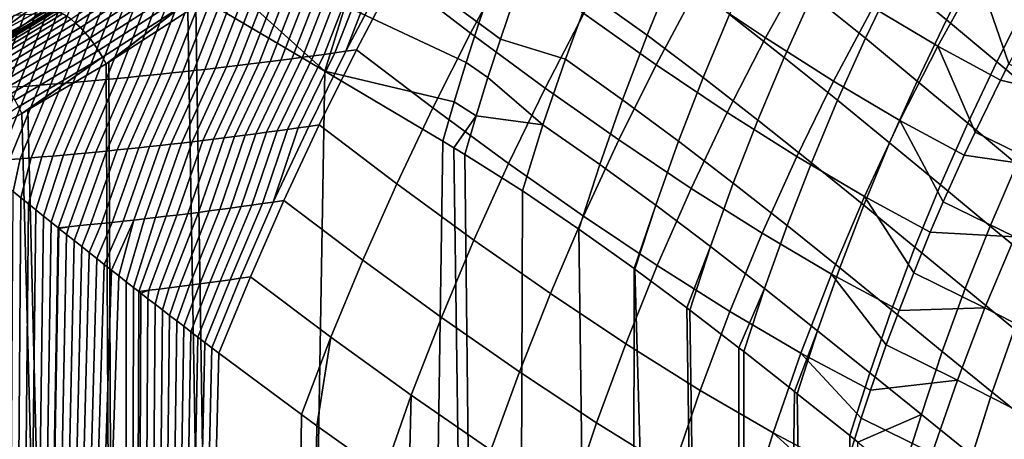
# Model space of a CAD drawing. Header units: metres. Extents: x -109 to 109, y -100 to 58.
# Tile 348 of 642: x 9.8 to 18.03, y -32.37 to -28.86. Entities that reach past the tile are written whole.
import ezdxf

# ---------------------------------------------------------------- set-up
doc = ezdxf.new("R2010")
doc.units = ezdxf.units.M
doc.layers.add('solid_21_062_100_XXX', color=7, linetype='CONTINUOUS')

msp = doc.modelspace()

# ---------------------------------------------------------------- linework, layer by layer
at = {"layer": 'solid_21_062_100_XXX'}
for points in [[(13.901184, -28.35924, -17.172071), (13.570459, -28.97398, -17.114788), (12.94273, -28.493195, -17.498854), (13.281373, -27.883984, -17.560833)], [(15.450451, -28.621374, -16.418978), (15.794389, -28.019575, -16.537689), (16.369717, -28.405191, -16.087427), (16.033875, -29.013399, -15.970628)], [(17.546459, -28.862432, 22.984421), (17.806187, -28.357754, 22.97718), (17.376347, -27.999172, 23.386299), (17.115408, -28.504757, 23.387417)], [(14.779836, -28.101408, 24.944153), (14.564157, -28.644398, 24.975687), (15.044786, -28.991606, 24.622505), (15.263307, -28.457239, 24.580967)], [(12.703696, -28.202276, 26.093615), (12.522239, -28.746521, 26.151258), (13.534334, -29.218428, 25.540819), (13.639672, -28.890324, 25.502548)], [(12.703696, -28.202276, 26.093615), (13.639672, -28.890324, 25.502548), (13.749873, -28.562967, 25.472452)], [(14.516972, -28.810705, -16.762289), (14.854026, -28.201382, -16.850323), (15.450451, -28.621374, -16.418978), (15.121739, -29.237175, -16.333622)], [(16.868193, -29.016727, 23.409294), (17.115408, -28.504757, 23.387417), (16.671154, -28.142399, 23.784555), (16.42342, -28.656565, 23.799526)], [(16.929489, -28.76038, -15.622473), (17.273046, -28.162085, -15.770508), (17.806948, -28.477684, -15.292733), (17.472546, -29.082098, -15.144243)], [(13.570459, -28.97398, -17.114788), (13.901184, -28.35924, -17.172071), (14.516972, -28.810705, -16.762289), (14.194796, -29.431938, -16.708395)], [(16.189526, -29.17613, 23.835676), (16.42342, -28.656565, 23.799526), (15.966355, -28.292784, 24.183374), (15.732639, -28.81645, 24.211773)], [(17.96582, -29.212767, 22.574791), (18.223452, -28.707827, 22.56262), (17.806187, -28.357754, 22.97718), (17.546459, -28.862432, 22.984421)], [(9.940891, -28.736774, 26.114773), (10.321549, -28.445791, 26.080217), (9.961084, -28.626303, 26.0511), (9.515041, -28.948969, 26.080217)], [(10.379999, -28.578314, 26.294359), (10.650001, -28.377018, 26.244745), (10.09709, -28.713606, 26.197748), (9.858514, -28.889616, 26.244745)], [(10.935383, -28.453875, 26.763275), (10.894099, -28.422865, 26.723433), (10.233119, -28.857986, 27.043489), (10.271724, -28.889828, 27.083582)], [(10.977485, -28.490625, 26.796892), (10.935383, -28.453875, 26.763275), (10.271724, -28.889828, 27.083582), (10.311059, -28.927261, 27.117685)], [(16.033875, -29.013399, -15.970628), (16.369717, -28.405191, -16.087427), (16.929489, -28.76038, -15.622473), (16.602993, -29.375008, -15.506119)], [(10.09709, -28.713606, 26.197748), (10.409125, -28.476404, 26.154175), (9.940891, -28.736774, 26.114773), (9.597085, -28.986275, 26.154175)], [(11.019691, -28.53249, 26.823713), (10.977485, -28.490625, 26.796892), (10.311059, -28.927261, 27.117685), (10.350478, -28.969667, 27.145241)], [(11.061282, -28.578754, 26.843281), (11.019691, -28.53249, 26.823713), (10.350478, -28.969667, 27.145241), (10.389333, -29.016352, 27.165796)], [(11.639635, -28.468819, 26.628559), (11.53612, -28.552629, 26.679121), (12.353504, -29.291927, 26.231987), (12.522239, -28.746521, 26.151258)], [(12.583498, -28.542351, -17.620554), (12.673437, -28.53034, -17.590048), (12.437373, -29.137993, -17.539154), (12.347235, -29.150618, -17.572777)], [(12.673437, -28.53034, -17.590048), (12.763289, -28.518143, -17.559593), (12.527417, -29.125164, -17.505589), (12.437373, -29.137993, -17.539154)], [(12.853054, -28.505762, -17.529196), (12.94273, -28.493195, -17.498854), (12.617367, -29.112127, -17.472078), (12.527417, -29.125164, -17.505589)], [(12.763289, -28.518143, -17.559593), (12.853054, -28.505762, -17.529196), (12.527417, -29.125164, -17.505589)], [(13.570459, -28.97398, -17.114788), (13.254285, -29.598553, -17.092253), (12.617367, -29.112127, -17.472078), (12.94273, -28.493195, -17.498854)], [(15.512919, -29.344536, 24.261829), (15.732639, -28.81645, 24.211773), (15.263307, -28.457239, 24.580967), (15.044786, -28.991606, 24.622505)], [(17.30088, -29.373453, 23.011999), (17.546459, -28.862432, 22.984421), (17.115408, -28.504757, 23.387417), (16.868193, -29.016727, 23.409294)], [(18.066576, -29.23106, -14.685664), (17.997181, -29.36647, -14.655108), (17.472546, -29.082098, -15.144243), (17.806948, -28.477684, -15.292733)], [(18.32114, -28.756144, -14.805969), (18.066576, -29.23106, -14.685664), (17.806948, -28.477684, -15.292733)], [(10.123949, -28.755842, 26.345739), (10.379999, -28.578314, 26.294359), (9.858514, -28.889616, 26.244745), (9.568721, -29.083094, 26.294359)], [(11.10155, -28.628633, 26.855263), (11.061282, -28.578754, 26.843281), (10.389333, -29.016352, 27.165796), (10.426984, -29.066544, 27.179014)], [(11.53612, -28.552629, 26.679121), (11.344028, -28.695616, 26.775515), (12.353504, -29.291927, 26.231987)], [(11.951551, -28.621256, -17.835503), (12.042078, -28.610535, -17.804653), (11.804487, -29.222073, -17.775614), (11.713717, -29.233269, -17.809591)], [(12.042078, -28.610535, -17.804653), (12.132524, -28.59963, -17.773849), (11.895169, -29.210672, -17.741682), (11.804487, -29.222073, -17.775614)], [(12.132524, -28.59963, -17.773849), (12.222886, -28.588543, -17.743092), (11.985764, -29.19907, -17.7078), (11.895169, -29.210672, -17.741682)], [(12.222886, -28.588543, -17.743092), (12.313166, -28.577272, -17.712383), (12.076267, -29.187263, -17.673967), (11.985764, -29.19907, -17.7078)], [(12.313166, -28.577272, -17.712383), (12.403361, -28.565817, -17.681723), (12.166681, -29.175253, -17.640184), (12.076267, -29.187263, -17.673967)], [(12.403361, -28.565817, -17.681723), (12.493472, -28.554176, -17.651112), (12.257004, -29.163038, -17.606455), (12.166681, -29.175253, -17.640184)], [(12.493472, -28.554176, -17.651112), (12.583498, -28.542351, -17.620554), (12.347235, -29.150618, -17.572777), (12.257004, -29.163038, -17.606455)], [(13.749873, -28.562967, 25.472452), (13.639672, -28.890324, 25.502548), (13.819865, -29.022736, 25.382301), (13.928523, -28.702621, 25.350445)], [(9.140421, -29.114037, 26.0511), (9.877671, -28.623159, 26.02792), (9.389921, -28.859966, 26.011074), (9.062617, -29.103672, 26.02792)], [(9.515041, -28.948969, 26.080217), (9.961084, -28.626303, 26.0511), (9.877671, -28.623159, 26.02792), (9.140421, -29.114037, 26.0511)], [(10.123949, -28.755842, 26.345739), (9.870931, -28.917528, 26.39743), (10.049916, -28.806536, 26.719736), (10.289248, -28.653749, 26.397434)], [(11.139812, -28.681278, 26.859453), (11.10155, -28.628633, 26.855263), (10.426984, -29.066544, 27.179014), (10.462812, -29.119419, 27.184673)], [(11.175415, -28.735792, 26.855785), (11.139812, -28.681278, 26.859453), (10.462812, -29.119419, 27.184673), (10.496228, -29.174109, 27.182686)], [(11.133233, -28.70952, -18.115023), (11.224468, -28.700441, -18.083809), (10.984467, -29.315565, -18.08296), (10.892934, -29.324947, -18.117308)], [(11.224468, -28.700441, -18.083809), (11.315627, -28.691179, -18.052633), (11.075917, -29.305983, -18.048649), (10.984467, -29.315565, -18.08296)], [(11.315627, -28.691179, -18.052633), (11.406709, -28.681738, -18.021494), (11.167285, -29.2962, -18.014374), (11.075917, -29.305983, -18.048649)], [(11.406709, -28.681738, -18.021494), (11.497713, -28.672113, -17.990393), (11.258569, -29.286215, -17.980141), (11.167285, -29.2962, -18.014374)], [(11.497713, -28.672113, -17.990393), (11.588639, -28.662306, -17.959332), (11.349769, -29.27603, -17.945946), (11.258569, -29.286215, -17.980141)], [(12.353504, -29.291927, 26.231987), (11.344028, -28.695616, 26.775515), (11.276164, -28.74424, 26.80994), (11.784919, -62.700001, 26.545462)], [(11.588639, -28.662306, -17.959332), (11.679486, -28.652317, -17.928312), (11.440885, -29.265642, -17.911793), (11.349769, -29.27603, -17.945946)], [(11.679486, -28.652317, -17.928312), (11.770255, -28.642145, -17.897333), (11.531915, -29.255053, -17.877682), (11.440885, -29.265642, -17.911793)], [(11.770255, -28.642145, -17.897333), (11.860944, -28.631792, -17.866396), (11.622859, -29.244263, -17.843615), (11.531915, -29.255053, -17.877682)], [(11.860944, -28.631792, -17.866396), (11.951551, -28.621256, -17.835503), (11.713717, -29.233269, -17.809591), (11.622859, -29.244263, -17.843615)], [(13.819865, -29.022736, 25.382301), (14.362487, -29.190933, 25.030228), (14.564157, -28.644398, 24.975687), (13.928523, -28.702621, 25.350445)], [(14.564157, -28.644398, 24.975687), (14.362487, -29.190933, 25.030228), (14.840463, -29.529388, 24.686262), (15.044786, -28.991606, 24.622505)], [(15.121739, -29.237175, -16.333622), (15.450451, -28.621374, -16.418978), (16.033875, -29.013399, -15.970628), (15.714679, -29.635813, -15.886584)], [(16.635201, -29.534037, 23.451887), (16.868193, -29.016727, 23.409294), (16.42342, -28.656565, 23.799526), (16.189526, -29.17613, 23.835676)], [(9.597085, -28.986275, 26.154175), (9.940891, -28.736774, 26.114773), (9.515041, -28.948969, 26.080217), (9.120191, -29.22024, 26.114773)], [(9.858514, -28.889616, 26.244745), (10.09709, -28.713606, 26.197748), (9.597085, -28.986275, 26.154175), (9.266145, -29.211357, 26.197748)], [(9.568721, -29.083094, 26.294359), (9.290797, -29.254917, 26.345739), (9.870931, -28.917528, 26.39743), (10.123949, -28.755842, 26.345739)], [(10.216769, -28.790403, -18.428968), (10.308745, -28.783123, -18.397438), (10.065512, -29.400417, -18.427944), (9.973182, -29.407812, -18.462608)], [(10.308745, -28.783123, -18.397438), (10.400649, -28.775663, -18.365936), (10.157764, -29.392826, -18.393309), (10.065512, -29.400417, -18.427944)], [(10.400649, -28.775663, -18.365936), (10.49248, -28.768024, -18.334463), (10.249938, -29.385036, -18.3587), (10.157764, -29.392826, -18.393309)], [(10.49248, -28.768024, -18.334463), (10.584239, -28.760208, -18.30302), (10.342034, -29.377048, -18.32412), (10.249938, -29.385036, -18.3587)], [(10.584239, -28.760208, -18.30302), (10.675924, -28.752211, -18.271606), (10.434052, -29.368862, -18.289572), (10.342034, -29.377048, -18.32412)], [(10.675924, -28.752211, -18.271606), (10.767535, -28.744032, -18.240223), (10.525989, -29.360477, -18.255053), (10.434052, -29.368862, -18.289572)], [(11.175415, -28.735792, 26.855785), (10.496228, -29.174109, 27.182686), (10.526733, -29.22971, 27.173141)], [(10.767535, -28.744032, -18.240223), (10.859072, -28.735676, -18.208874), (10.617846, -29.351894, -18.220566), (10.525989, -29.360477, -18.255053)], [(11.175415, -28.735792, 26.855785), (10.526733, -29.22971, 27.173141), (10.547878, -29.216677, 27.163315)], [(11.175415, -28.735792, 26.855785), (10.547878, -29.216677, 27.163315), (11.20778, -28.791248, 26.84437)], [(10.859072, -28.735676, -18.208874), (10.950534, -28.727139, -18.177555), (10.709623, -29.343113, -18.186113), (10.617846, -29.351894, -18.220566)], [(10.950534, -28.727139, -18.177555), (11.041922, -28.71842, -18.146271), (10.801319, -29.334129, -18.151693), (10.709623, -29.343113, -18.186113)], [(11.041922, -28.71842, -18.146271), (11.133233, -28.70952, -18.115023), (10.892934, -29.324947, -18.117308), (10.801319, -29.334129, -18.151693)], [(11.784919, -62.700001, 26.545462), (11.276164, -28.74424, 26.80994), (11.20778, -28.791248, 26.84437)], [(13.534334, -29.218428, 25.540819), (12.522239, -28.746521, 26.151258), (12.353504, -29.291927, 26.231987), (13.433938, -29.547029, 25.587236)], [(16.602993, -29.375008, -15.506119), (16.929489, -28.76038, -15.622473), (17.472546, -29.082098, -15.144243), (17.156694, -29.703056, -15.026602)], [(18.374044, -29.554104, 22.15803), (18.628756, -29.04788, 22.142105), (18.223452, -28.707827, 22.56262), (17.96582, -29.212767, 22.574791)], [(10.07228, -28.797295, 26.779112), (10.049916, -28.806536, 26.719736), (9.377088, -29.209761, 27.027498), (9.398345, -29.202171, 27.086386)], [(9.377088, -29.209761, 27.027498), (10.049916, -28.806536, 26.719736), (10.026534, -28.821192, 26.730864)], [(9.377088, -29.209761, 27.027498), (10.026534, -28.821192, 26.730864), (9.870931, -28.917528, 26.39743), (9.44585, -29.170275, 26.39743)], [(9.398345, -29.202171, 27.086386), (9.422937, -29.20179, 27.144459), (10.098306, -28.795437, 26.837685), (10.07228, -28.797295, 26.779112)], [(9.422937, -29.20179, 27.144459), (9.45075, -29.208437, 27.20067), (10.127913, -28.800722, 26.894316), (10.098306, -28.795437, 26.837685)], [(9.45075, -29.208437, 27.20067), (9.481343, -29.222008, 27.254124), (10.160618, -28.813063, 26.948074), (10.127913, -28.800722, 26.894316)], [(9.481343, -29.222008, 27.254124), (9.514228, -29.242289, 27.30397), (10.195879, -28.832256, 26.998072), (10.160618, -28.813063, 26.948074)], [(9.755823, -28.824125, -18.587008), (9.848153, -28.817738, -18.555351), (9.603093, -29.435413, -18.601519), (9.510382, -29.441822, -18.636307)], [(9.514228, -29.242289, 27.30397), (9.548882, -29.268955, 27.349417), (10.233119, -28.857986, 27.043489), (10.195879, -28.832256, 26.998072)], [(9.548882, -29.268955, 27.349417), (9.584756, -29.301584, 27.389738), (10.271724, -28.889828, 27.083582), (10.233119, -28.857986, 27.043489)], [(9.848153, -28.817738, -18.555351), (9.940413, -28.811172, -18.523718), (9.69573, -29.428808, -18.566755), (9.603093, -29.435413, -18.601519)], [(9.940413, -28.811172, -18.523718), (10.032603, -28.804428, -18.492109), (9.78829, -29.422007, -18.532015), (9.69573, -29.428808, -18.566755)], [(10.032603, -28.804428, -18.492109), (10.124722, -28.797504, -18.460526), (9.880774, -29.415009, -18.497299), (9.78829, -29.422007, -18.532015)], [(10.026534, -28.821192, 26.730864), (10.049916, -28.806536, 26.719736), (9.870931, -28.917528, 26.39743)], [(10.124722, -28.797504, -18.460526), (10.216769, -28.790403, -18.428968), (9.973182, -29.407812, -18.462608), (9.880774, -29.415009, -18.497299)], [(10.547878, -29.216677, 27.163315), (10.688877, -62.700001, 27.097162), (11.784919, -62.700001, 26.545462), (11.20778, -28.791248, 26.84437)], [(14.194796, -29.431938, -16.708395), (14.516972, -28.810705, -16.762289), (15.121739, -29.237175, -16.333622), (14.809278, -29.865059, -16.281891)], [(15.969951, -29.700031, 23.892931), (16.189526, -29.17613, 23.835676), (15.732639, -28.81645, 24.211773), (15.512919, -29.344536, 24.261829)], [(17.722799, -29.724033, 22.606897), (17.96582, -29.212767, 22.574791), (17.546459, -28.862432, 22.984421), (17.30088, -29.373453, 23.011999)], [(9.568721, -29.083094, 26.294359), (9.858514, -28.889616, 26.244745), (9.266145, -29.211357, 26.197748), (9.042408, -29.362032, 26.244745)], [(9.290797, -29.254917, 26.345739), (9.44585, -29.170275, 26.39743), (9.870931, -28.917528, 26.39743)], [(9.584756, -29.301584, 27.389738), (9.621276, -29.339657, 27.424295), (10.311059, -28.927261, 27.117685), (10.271724, -28.889828, 27.083582)], [(9.621276, -29.339657, 27.424295), (9.657862, -29.382565, 27.452538), (10.350478, -28.969667, 27.145241), (10.311059, -28.927261, 27.117685)], [(13.639672, -28.890324, 25.502548), (13.534334, -29.218428, 25.540819), (13.715941, -29.343552, 25.421955), (13.819865, -29.022736, 25.382301)], [(9.657862, -29.382565, 27.452538), (9.693933, -29.429628, 27.474016), (10.389333, -29.016352, 27.165796), (10.350478, -28.969667, 27.145241)], [(9.693933, -29.429628, 27.474016), (9.728913, -29.480097, 27.48839), (10.426984, -29.066544, 27.179014), (10.389333, -29.016352, 27.165796)], [(13.254285, -29.598553, -17.092253), (13.570459, -28.97398, -17.114788), (14.194796, -29.431938, -16.708395), (13.888498, -30.06315, -16.688808)], [(13.819865, -29.022736, 25.382301), (13.715941, -29.343552, 25.421955), (14.17526, -29.73984, 25.10766), (14.362487, -29.190933, 25.030228)], [(15.307652, -29.875944, 24.333443), (15.512919, -29.344536, 24.261829), (15.044786, -28.991606, 24.622505), (14.840463, -29.529388, 24.686262)], [(15.714679, -29.635813, -15.886584), (16.033875, -29.013399, -15.970628), (16.602993, -29.375008, -15.506119), (16.294586, -30.00404, -15.42181)], [(17.069948, -29.889778, 23.059856), (17.30088, -29.373453, 23.011999), (16.868193, -29.016727, 23.409294), (16.635201, -29.534037, 23.451887)], [(9.728913, -29.480097, 27.48839), (9.762249, -29.533167, 27.495428), (10.462812, -29.119419, 27.184673), (10.426984, -29.066544, 27.179014)], [(12.527417, -29.125164, -17.505589), (12.617367, -29.112127, -17.472078), (12.306288, -29.738878, -17.480589), (12.218304, -29.751865, -17.516445)], [(13.254285, -29.598553, -17.092253), (12.953638, -30.23103, -17.104536), (12.306288, -29.738878, -17.480589), (12.617367, -29.112127, -17.472078)], [(17.784096, -29.799974, -14.567959), (17.693283, -29.99354, -14.534136), (17.156694, -29.703056, -15.026602), (17.472546, -29.082098, -15.144243)], [(17.997181, -29.36647, -14.655108), (17.784096, -29.799974, -14.567959), (17.472546, -29.082098, -15.144243)], [(9.762249, -29.533167, 27.495428), (9.793407, -29.587997, 27.49502), (10.496228, -29.174109, 27.182686), (10.462812, -29.119419, 27.184673)], [(9.793407, -29.587997, 27.49502), (9.822461, -29.643393, 27.486977), (10.496228, -29.174109, 27.182686)], [(10.496228, -29.174109, 27.182686), (9.822461, -29.643393, 27.486977), (9.872516, -29.615271, 27.465527)], [(10.496228, -29.174109, 27.182686), (9.872516, -29.615271, 27.465527), (10.526733, -29.22971, 27.173141)], [(11.985764, -29.19907, -17.7078), (12.076267, -29.187263, -17.673967), (11.776968, -29.813597, -17.696518), (11.688424, -29.825302, -17.732681)], [(12.076267, -29.187263, -17.673967), (12.166681, -29.175253, -17.640184), (11.865421, -29.801678, -17.660402), (11.776968, -29.813597, -17.696518)], [(12.166681, -29.175253, -17.640184), (12.257004, -29.163038, -17.606455), (11.953782, -29.789545, -17.624336), (11.865421, -29.801678, -17.660402)], [(12.257004, -29.163038, -17.606455), (12.347235, -29.150618, -17.572777), (12.042049, -29.777199, -17.588322), (11.953782, -29.789545, -17.624336)], [(12.347235, -29.150618, -17.572777), (12.437373, -29.137993, -17.539154), (12.130224, -29.764641, -17.552357), (12.042049, -29.777199, -17.588322)], [(12.437373, -29.137993, -17.539154), (12.527417, -29.125164, -17.505589), (12.218304, -29.751865, -17.516445), (12.130224, -29.764641, -17.552357)], [(14.362487, -29.190933, 25.030228), (14.17526, -29.73984, 25.10766), (14.650764, -30.069452, 24.772106), (14.840463, -29.529388, 24.686262)], [(16.416912, -30.05563, 23.51511), (16.635201, -29.534037, 23.451887), (16.189526, -29.17613, 23.835676), (15.969951, -29.700031, 23.892931)], [(10.526733, -29.22971, 27.173141), (9.872516, -29.615271, 27.465527), (10.688877, -62.700001, 27.097162)], [(10.547878, -29.216677, 27.163315), (10.526733, -29.22971, 27.173141), (10.688877, -62.700001, 27.097162)], [(11.258569, -29.286215, -17.980141), (11.349769, -29.27603, -17.945946), (11.066119, -29.901312, -17.987057), (10.976871, -29.911327, -18.023558)], [(11.349769, -29.27603, -17.945946), (11.440885, -29.265642, -17.911793), (11.155283, -29.891087, -17.950594), (11.066119, -29.901312, -17.987057)], [(11.440885, -29.265642, -17.911793), (11.531915, -29.255053, -17.877682), (11.244359, -29.880651, -17.914171), (11.155283, -29.891087, -17.950594)], [(11.531915, -29.255053, -17.877682), (11.622859, -29.244263, -17.843615), (11.333349, -29.870005, -17.877787), (11.244359, -29.880651, -17.914171)], [(11.622859, -29.244263, -17.843615), (11.713717, -29.233269, -17.809591), (11.422251, -29.859146, -17.841446), (11.333349, -29.870005, -17.877787)], [(11.713717, -29.233269, -17.809591), (11.804487, -29.222073, -17.775614), (11.511065, -29.848078, -17.805145), (11.422251, -29.859146, -17.841446)], [(11.804487, -29.222073, -17.775614), (11.895169, -29.210672, -17.741682), (11.59979, -29.836796, -17.76889), (11.511065, -29.848078, -17.805145)], [(11.895169, -29.210672, -17.741682), (11.985764, -29.19907, -17.7078), (11.688424, -29.825302, -17.732681), (11.59979, -29.836796, -17.76889)], [(13.534334, -29.218428, 25.540819), (13.433938, -29.547029, 25.587236), (13.616826, -29.664833, 25.469381), (13.715941, -29.343552, 25.421955)], [(14.809278, -29.865059, -16.281891), (15.121739, -29.237175, -16.333622), (15.714679, -29.635813, -15.886584), (15.413127, -30.270487, -15.835558)], [(18.134441, -30.066673, 22.193501), (18.374044, -29.554104, 22.15803), (17.96582, -29.212767, 22.574791), (17.722799, -29.724033, 22.606897)], [(18.671234, -29.524937, -14.097957), (17.997181, -29.36647, -14.655108), (18.066576, -29.23106, -14.685664)], [(10.434052, -29.368862, -18.289572), (10.525989, -29.360477, -18.255053), (10.259855, -29.983919, -18.316818), (10.169858, -29.992056, -18.353617)], [(10.525989, -29.360477, -18.255053), (10.617846, -29.351894, -18.220566), (10.349771, -29.975574, -18.280048), (10.259855, -29.983919, -18.316818)], [(10.617846, -29.351894, -18.220566), (10.709623, -29.343113, -18.186113), (10.439606, -29.967022, -18.243309), (10.349771, -29.975574, -18.280048)], [(10.709623, -29.343113, -18.186113), (10.801319, -29.334129, -18.151693), (10.529358, -29.958261, -18.2066), (10.439606, -29.967022, -18.243309)], [(10.801319, -29.334129, -18.151693), (10.892934, -29.324947, -18.117308), (10.619027, -29.949293, -18.169924), (10.529358, -29.958261, -18.2066)], [(10.892934, -29.324947, -18.117308), (10.984467, -29.315565, -18.08296), (10.708614, -29.940115, -18.13328), (10.619027, -29.949293, -18.169924)], [(10.984467, -29.315565, -18.08296), (11.075917, -29.305983, -18.048649), (10.798117, -29.930729, -18.09667), (10.708614, -29.940115, -18.13328)], [(11.075917, -29.305983, -18.048649), (11.167285, -29.2962, -18.014374), (10.887536, -29.921133, -18.060097), (10.798117, -29.930729, -18.09667)], [(11.167285, -29.2962, -18.014374), (11.258569, -29.286215, -17.980141), (10.976871, -29.911327, -18.023558), (10.887536, -29.921133, -18.060097)], [(11.784919, -62.700001, 26.545462), (12.852569, -62.700001, 25.940645), (13.33856, -29.875879, 25.641764), (12.353504, -29.291927, 26.231987)], [(13.433938, -29.547029, 25.587236), (12.353504, -29.291927, 26.231987), (13.33856, -29.875879, 25.641764)], [(13.715941, -29.343552, 25.421955), (13.616826, -29.664833, 25.469381), (14.17526, -29.73984, 25.10766)], [(15.765145, -30.22719, 23.971174), (15.969951, -29.700031, 23.892931), (15.512919, -29.344536, 24.261829), (15.307652, -29.875944, 24.333443)], [(9.78829, -29.422007, -18.532015), (9.880774, -29.415009, -18.497299), (9.628195, -30.036543, -18.574959), (9.537642, -30.043238, -18.611933)], [(9.880774, -29.415009, -18.497299), (9.973182, -29.407812, -18.462608), (9.71867, -30.029644, -18.538008), (9.628195, -30.036543, -18.574959)], [(9.973182, -29.407812, -18.462608), (10.065512, -29.400417, -18.427944), (9.809066, -30.022539, -18.501078), (9.71867, -30.029644, -18.538008)], [(10.065512, -29.400417, -18.427944), (10.157764, -29.392826, -18.393309), (9.899384, -30.015228, -18.464174), (9.809066, -30.022539, -18.501078)], [(10.157764, -29.392826, -18.393309), (10.249938, -29.385036, -18.3587), (9.989622, -30.007711, -18.427296), (9.899384, -30.015228, -18.464174)], [(10.249938, -29.385036, -18.3587), (10.342034, -29.377048, -18.32412), (10.079781, -29.999987, -18.390442), (9.989622, -30.007711, -18.427296)], [(10.342034, -29.377048, -18.32412), (10.434052, -29.368862, -18.289572), (10.169858, -29.992056, -18.353617), (10.079781, -29.999987, -18.390442)], [(13.888498, -30.06315, -16.688808), (14.194796, -29.431938, -16.708395), (14.809278, -29.865059, -16.281891), (14.514039, -30.503071, -16.263941)], [(16.294586, -30.00404, -15.42181), (16.602993, -29.375008, -15.506119), (17.156694, -29.703056, -15.026602), (16.860392, -30.338608, -14.94018)], [(17.494883, -30.240597, 22.658875), (17.722799, -29.724033, 22.606897), (17.30088, -29.373453, 23.011999), (17.069948, -29.889778, 23.059856)], [(18.384809, -30.093739, -13.989614), (17.784096, -29.799974, -14.567959), (17.997181, -29.36647, -14.655108), (18.671234, -29.524937, -14.097957)], [(9.793407, -29.587997, 27.49502), (9.164905, -29.995644, 27.756935), (9.822461, -29.643393, 27.486977)], [(12.953638, -30.23103, -17.104536), (13.254285, -29.598553, -17.092253), (13.888498, -30.06315, -16.688808), (13.599029, -30.702383, -16.703588)], [(13.433938, -29.547029, 25.587236), (13.33856, -29.875879, 25.641764), (13.430014, -29.930473, 25.583796), (13.616826, -29.664833, 25.469381)], [(15.117262, -30.409569, 24.42646), (15.307652, -29.875944, 24.333443), (14.840463, -29.529388, 24.686262), (14.650764, -30.069452, 24.772106)], [(16.854132, -30.41036, 23.127897), (17.069948, -29.889778, 23.059856), (16.635201, -29.534037, 23.451887), (16.416912, -30.05563, 23.51511)], [(9.164905, -29.995644, 27.756935), (9.567086, -62.700001, 27.594419), (10.688877, -62.700001, 27.097162), (9.822461, -29.643393, 27.486977)], [(9.872516, -29.615271, 27.465527), (9.822461, -29.643393, 27.486977), (10.688877, -62.700001, 27.097162)], [(13.616826, -29.664833, 25.469381), (13.430014, -29.930473, 25.583796), (13.522593, -29.986347, 25.524544)], [(13.616826, -29.664833, 25.469381), (13.522593, -29.986347, 25.524544), (14.002876, -30.2899, 25.207802), (14.17526, -29.73984, 25.10766)], [(15.413127, -30.270487, -15.835558), (15.714679, -29.635813, -15.886584), (16.294586, -30.00404, -15.42181), (16.005232, -30.645504, -15.36981)], [(12.042049, -29.777199, -17.588322), (12.130224, -29.764641, -17.552357), (11.921622, -30.384668, -17.563734), (11.832691, -30.397591, -17.603159)], [(12.218304, -29.751865, -17.516445), (12.306288, -29.738878, -17.480589), (12.01045, -30.37151, -17.524361), (11.921622, -30.384668, -17.563734)], [(12.130224, -29.764641, -17.552357), (12.218304, -29.751865, -17.516445), (11.921622, -30.384668, -17.563734)], [(12.953638, -30.23103, -17.104536), (12.669448, -30.869455, -17.151598), (12.01045, -30.37151, -17.524361), (12.306288, -29.738878, -17.480589)], [(14.17526, -29.73984, 25.10766), (14.002876, -30.2899, 25.207802), (14.476105, -30.610609, 24.879835), (14.650764, -30.069452, 24.772106)], [(16.213768, -30.580444, 23.598831), (16.416912, -30.05563, 23.51511), (15.969951, -29.700031, 23.892931), (15.765145, -30.22719, 23.971174)], [(17.518913, -30.38172, -14.475417), (17.4104, -30.635376, -14.443431), (16.860392, -30.338608, -14.94018), (17.156694, -29.703056, -15.026602)], [(17.693283, -29.99354, -14.534136), (17.518913, -30.38172, -14.475417), (17.156694, -29.703056, -15.026602)], [(17.910433, -30.584547, 22.248447), (18.134441, -30.066673, 22.193501), (17.722799, -29.724033, 22.606897), (17.494883, -30.240597, 22.658875)], [(11.422251, -29.859146, -17.841446), (11.511065, -29.848078, -17.805145), (11.297009, -30.470169, -17.840765), (11.207386, -30.481443, -17.880527)], [(11.511065, -29.848078, -17.805145), (11.59979, -29.836796, -17.76889), (11.386534, -30.45866, -17.801046), (11.297009, -30.470169, -17.840765)], [(11.59979, -29.836796, -17.76889), (11.688424, -29.825302, -17.732681), (11.475963, -30.446918, -17.761374), (11.386534, -30.45866, -17.801046)], [(11.688424, -29.825302, -17.732681), (11.776968, -29.813597, -17.696518), (11.565293, -30.43494, -17.721746), (11.475963, -30.446918, -17.761374)], [(11.776968, -29.813597, -17.696518), (11.865421, -29.801678, -17.660402), (11.654526, -30.422726, -17.682167), (11.565293, -30.43494, -17.721746)], [(11.865421, -29.801678, -17.660402), (11.953782, -29.789545, -17.624336), (11.743658, -30.410276, -17.642637), (11.654526, -30.422726, -17.682167)], [(11.953782, -29.789545, -17.624336), (12.042049, -29.777199, -17.588322), (11.832691, -30.397591, -17.603159), (11.743658, -30.410276, -17.642637)], [(18.384809, -30.093739, -13.989614), (17.693283, -29.99354, -14.534136), (17.784096, -29.799974, -14.567959)], [(10.708614, -29.940115, -18.13328), (10.798117, -29.930729, -18.09667), (10.577401, -30.553843, -18.159981), (10.487035, -30.563257, -18.200048)], [(10.798117, -29.930729, -18.09667), (10.887536, -29.921133, -18.060097), (10.667676, -30.544195, -18.119949), (10.577401, -30.553843, -18.159981)], [(10.887536, -29.921133, -18.060097), (10.976871, -29.911327, -18.023558), (10.75786, -30.534317, -18.079952), (10.667676, -30.544195, -18.119949)], [(10.976871, -29.911327, -18.023558), (11.066119, -29.901312, -17.987057), (10.847952, -30.524208, -18.039989), (10.75786, -30.534317, -18.079952)], [(11.066119, -29.901312, -17.987057), (11.155283, -29.891087, -17.950594), (10.937951, -30.513866, -18.000065), (10.847952, -30.524208, -18.039989)], [(11.155283, -29.891087, -17.950594), (11.244359, -29.880651, -17.914171), (11.027857, -30.503292, -17.96018), (10.937951, -30.513866, -18.000065)], [(11.244359, -29.880651, -17.914171), (11.333349, -29.870005, -17.877787), (11.117669, -30.492485, -17.920334), (11.027857, -30.503292, -17.96018)], [(11.333349, -29.870005, -17.877787), (11.422251, -29.859146, -17.841446), (11.207386, -30.481443, -17.880527), (11.117669, -30.492485, -17.920334)], [(12.852569, -62.700001, 25.940645), (13.889256, -62.700001, 25.28417), (13.430014, -29.930473, 25.583796), (13.33856, -29.875879, 25.641764)], [(13.889256, -62.700001, 25.28417), (13.522593, -29.986347, 25.524544), (13.430014, -29.930473, 25.583796)], [(14.514039, -30.503071, -16.263941), (14.809278, -29.865059, -16.281891), (15.413127, -30.270487, -15.835558), (15.130162, -30.915438, -15.817708)], [(15.575532, -30.756525, 24.070244), (15.765145, -30.22719, 23.971174), (15.307652, -29.875944, 24.333443), (15.117262, -30.409569, 24.42646)], [(17.282532, -30.76141, 22.730618), (17.494883, -30.240597, 22.658875), (17.069948, -29.889778, 23.059856), (16.854132, -30.41036, 23.127897)], [(9.809066, -30.022539, -18.501078), (9.899384, -30.015228, -18.464174), (9.813354, -30.347759, -18.496004), (9.750238, -30.296692, -18.52284)], [(9.899384, -30.015228, -18.464174), (9.989622, -30.007711, -18.427296), (9.87674, -30.398954, -18.468849), (9.813354, -30.347759, -18.496004)], [(9.989622, -30.007711, -18.427296), (10.079781, -29.999987, -18.390442), (9.940324, -30.450214, -18.441401), (9.87674, -30.398954, -18.468849)], [(10.079781, -29.999987, -18.390442), (10.169858, -29.992056, -18.353617), (10.004034, -30.50148, -18.413687), (9.940324, -30.450214, -18.441401)], [(10.169858, -29.992056, -18.353617), (10.259855, -29.983919, -18.316818), (10.067799, -30.552691, -18.385738), (10.004034, -30.50148, -18.413687)], [(10.259855, -29.983919, -18.316818), (10.349771, -29.975574, -18.280048), (10.124795, -30.598377, -18.360577), (10.067799, -30.552691, -18.385738)], [(10.349771, -29.975574, -18.280048), (10.439606, -29.967022, -18.243309), (10.215398, -30.59012, -18.320438), (10.124795, -30.598377, -18.360577)], [(10.439606, -29.967022, -18.243309), (10.529358, -29.958261, -18.2066), (10.306033, -30.581396, -18.280277), (10.215398, -30.59012, -18.320438)], [(10.529358, -29.958261, -18.2066), (10.619027, -29.949293, -18.169924), (10.396579, -30.572443, -18.240147), (10.306033, -30.581396, -18.280277)], [(10.619027, -29.949293, -18.169924), (10.708614, -29.940115, -18.13328), (10.487035, -30.563257, -18.200048), (10.396579, -30.572443, -18.240147)], [(13.889256, -62.700001, 25.28417), (14.002876, -30.2899, 25.207802), (13.522593, -29.986347, 25.524544)], [(16.005232, -30.645504, -15.36981), (16.294586, -30.00404, -15.42181), (16.860392, -30.338608, -14.94018), (16.584564, -30.986752, -14.885248)], [(18.116463, -30.675367, -13.905877), (17.518913, -30.38172, -14.475417), (17.693283, -29.99354, -14.534136), (18.384809, -30.093739, -13.989614)], [(9.71867, -30.029644, -18.538008), (9.809066, -30.022539, -18.501078), (9.750238, -30.296692, -18.52284), (9.687466, -30.245808, -18.549326)], [(13.599029, -30.702383, -16.703588), (13.888498, -30.06315, -16.688808), (14.514039, -30.503071, -16.263941), (14.236943, -31.149223, -16.279831)], [(14.650764, -30.069452, 24.772106), (14.476105, -30.610609, 24.879835), (14.936985, -30.94046, 24.544537), (15.117262, -30.409569, 24.42646)], [(16.65387, -30.934143, 23.215982), (16.854132, -30.41036, 23.127897), (16.416912, -30.05563, 23.51511), (16.213768, -30.580444, 23.598831)], [(18.535496, -30.401205, 21.771515), (18.134441, -30.066673, 22.193501), (17.910433, -30.584547, 22.248447), (18.316422, -30.921007, 21.828281)], [(12.669448, -30.869455, -17.151598), (12.953638, -30.23103, -17.104536), (13.599029, -30.702383, -16.703588), (13.327287, -31.347656, -16.752687)], [(16.026184, -31.10741, 23.702881), (16.213768, -30.580444, 23.598831), (15.765145, -30.22719, 23.971174), (15.575532, -30.756525, 24.070244)], [(17.702471, -31.106682, 22.32276), (17.910433, -30.584547, 22.248447), (17.494883, -30.240597, 22.658875), (17.282532, -30.76141, 22.730618)], [(9.567086, -62.700001, -18.599558), (9.750238, -30.296692, -18.52284), (9.813354, -30.347759, -18.496004)], [(9.567086, -62.700001, -18.599558), (9.813354, -30.347759, -18.496004), (9.87674, -30.398954, -18.468849)], [(13.889256, -62.700001, 25.28417), (14.892483, -62.700001, 24.57762), (14.476105, -30.610609, 24.879835), (14.002876, -30.2899, 25.207802)], [(15.130162, -30.915438, -15.817708), (15.413127, -30.270487, -15.835558), (16.005232, -30.645504, -15.36981), (15.735841, -31.297388, -15.350285)], [(17.271723, -30.974766, -14.408282), (17.149427, -31.289961, -14.38328), (16.584564, -30.986752, -14.885248), (16.860392, -30.338608, -14.94018)], [(17.4104, -30.635376, -14.443431), (17.271723, -30.974766, -14.408282), (16.860392, -30.338608, -14.94018)], [(9.567086, -62.700001, -18.599558), (9.87674, -30.398954, -18.468849), (9.940324, -30.450214, -18.441401)], [(11.565293, -30.43494, -17.721746), (11.654526, -30.422726, -17.682167), (11.393197, -31.056089, -17.765123), (11.308567, -31.067522, -17.805696)], [(11.654526, -30.422726, -17.682167), (11.743658, -30.410276, -17.642637), (11.477733, -31.04443, -17.72459), (11.393197, -31.056089, -17.765123)], [(11.743658, -30.410276, -17.642637), (11.832691, -30.397591, -17.603159), (11.562174, -31.032539, -17.684101), (11.477733, -31.04443, -17.72459)], [(11.832691, -30.397591, -17.603159), (11.921622, -30.384668, -17.563734), (11.64652, -31.02042, -17.643656), (11.562174, -31.032539, -17.684101)], [(11.921622, -30.384668, -17.563734), (12.01045, -30.37151, -17.524361), (11.730769, -31.008072, -17.603258), (11.64652, -31.02042, -17.643656)], [(12.669448, -30.869455, -17.151598), (12.402593, -31.511858, -17.233294), (11.730769, -31.008072, -17.603258), (12.01045, -30.37151, -17.524361)], [(15.117262, -30.409569, 24.42646), (14.936985, -30.94046, 24.544537), (14.942221, -30.944294, 24.540636)], [(15.117262, -30.409569, 24.42646), (14.942221, -30.944294, 24.540636), (15.376416, -31.267908, 24.209503), (15.575532, -30.756525, 24.070244)], [(17.086174, -31.285416, 22.82198), (17.282532, -30.76141, 22.730618), (16.854132, -30.41036, 23.127897), (16.65387, -30.934143, 23.215982)], [(18.116463, -30.675367, -13.905877), (17.4104, -30.635376, -14.443431), (17.518913, -30.38172, -14.475417)], [(9.567086, -62.700001, -18.599558), (9.940324, -30.450214, -18.441401), (10.004034, -30.50148, -18.413687)], [(9.567086, -62.700001, -18.599558), (10.004034, -30.50148, -18.413687), (10.067799, -30.552691, -18.385738)], [(10.937951, -30.513866, -18.000065), (11.027857, -30.503292, -17.96018), (10.798845, -31.131382, -18.049963), (10.754696, -31.096918, -18.071054)], [(11.027857, -30.503292, -17.96018), (11.117669, -30.492485, -17.920334), (10.884037, -31.121271, -18.009155), (10.798845, -31.131382, -18.049963)], [(11.117669, -30.492485, -17.920334), (11.207386, -30.481443, -17.880527), (10.969125, -31.110975, -17.96839), (10.884037, -31.121271, -18.009155)], [(11.207386, -30.481443, -17.880527), (11.297009, -30.470169, -17.840765), (11.054123, -31.100452, -17.92766), (10.969125, -31.110975, -17.96839)], [(11.297009, -30.470169, -17.840765), (11.386534, -30.45866, -17.801046), (11.13903, -31.089705, -17.886967), (11.054123, -31.100452, -17.92766)], [(11.386534, -30.45866, -17.801046), (11.475963, -30.446918, -17.761374), (11.223845, -31.078728, -17.846313), (11.13903, -31.089705, -17.886967)], [(11.475963, -30.446918, -17.761374), (11.565293, -30.43494, -17.721746), (11.308567, -31.067522, -17.805696), (11.223845, -31.078728, -17.846313)], [(14.236943, -31.149223, -16.279831), (14.514039, -30.503071, -16.263941), (15.130162, -30.915438, -15.817708), (14.866669, -31.568647, -15.833092)], [(9.567086, -62.700001, -18.599558), (10.067799, -30.552691, -18.385738), (10.124795, -30.598377, -18.360577)], [(10.215398, -30.59012, -18.320438), (10.131547, -30.603785, -18.357584), (10.124795, -30.598377, -18.360577)], [(10.215398, -30.59012, -18.320438), (10.195209, -30.654705, -18.329258), (10.131547, -30.603785, -18.357584)], [(10.215398, -30.59012, -18.320438), (10.306033, -30.581396, -18.280277), (10.258711, -30.705389, -18.300789), (10.195209, -30.654705, -18.329258)], [(10.306033, -30.581396, -18.280277), (10.396579, -30.572443, -18.240147), (10.321985, -30.755777, -18.272211), (10.258711, -30.705389, -18.300789)], [(10.396579, -30.572443, -18.240147), (10.487035, -30.563257, -18.200048), (10.384961, -30.805811, -18.243559), (10.321985, -30.755777, -18.272211)], [(10.487035, -30.563257, -18.200048), (10.577401, -30.553843, -18.159981), (10.447569, -30.855429, -18.214863), (10.384961, -30.805811, -18.243559)], [(10.577401, -30.553843, -18.159981), (10.667676, -30.544195, -18.119949), (10.50974, -30.90457, -18.186161), (10.447569, -30.855429, -18.214863)], [(10.667676, -30.544195, -18.119949), (10.75786, -30.534317, -18.079952), (10.571406, -30.953176, -18.157488), (10.50974, -30.90457, -18.186161)], [(10.75786, -30.534317, -18.079952), (10.63272, -31.001379, -18.128777), (10.571406, -30.953176, -18.157488)], [(10.75786, -30.534317, -18.079952), (10.847952, -30.524208, -18.039989), (10.693816, -31.049294, -18.099964), (10.63272, -31.001379, -18.128777)], [(10.847952, -30.524208, -18.039989), (10.937951, -30.513866, -18.000065), (10.754696, -31.096918, -18.071054), (10.693816, -31.049294, -18.099964)], [(16.469566, -31.46006, 23.323935), (16.65387, -30.934143, 23.215982), (16.213768, -30.580444, 23.598831), (16.026184, -31.10741, 23.702881)], [(18.316422, -30.921007, 21.828281), (17.910433, -30.584547, 22.248447), (17.702471, -31.106682, 22.32276), (18.113884, -31.445084, 21.903994)], [(9.567086, -62.700001, -18.599558), (10.124795, -30.598377, -18.360577), (10.131547, -30.603785, -18.357584)], [(9.567086, -62.700001, -18.599558), (10.131547, -30.603785, -18.357584), (10.195209, -30.654705, -18.329258)], [(9.567086, -62.700001, -18.599558), (10.195209, -30.654705, -18.329258), (10.258711, -30.705389, -18.300789)], [(14.892483, -62.700001, 24.57762), (14.936985, -30.94046, 24.544537), (14.476105, -30.610609, 24.879835)], [(15.735841, -31.297388, -15.350285), (16.005232, -30.645504, -15.36981), (16.584564, -30.986752, -14.885248), (16.330084, -31.645454, -14.861979)], [(17.866903, -31.268295, -13.846969), (17.271723, -30.974766, -14.408282), (17.4104, -30.635376, -14.443431), (18.116463, -30.675367, -13.905877)], [(18.442495, -31.562014, -13.268178), (17.866903, -31.268295, -13.846969), (18.116463, -30.675367, -13.905877), (18.693773, -30.969076, -13.319132)], [(9.567086, -62.700001, -18.599558), (10.258711, -30.705389, -18.300789), (10.321985, -30.755777, -18.272211)], [(9.567086, -62.700001, -18.599558), (10.321985, -30.755777, -18.272211), (10.384961, -30.805811, -18.243559)], [(13.327287, -31.347656, -16.752687), (13.599029, -30.702383, -16.703588), (14.236943, -31.149223, -16.279831), (13.978854, -31.801502, -16.329512)], [(15.575532, -30.756525, 24.070244), (15.376416, -31.267908, 24.209503), (15.400993, -31.286545, 24.190308)], [(15.575532, -30.756525, 24.070244), (15.400993, -31.286545, 24.190308), (15.811039, -31.601614, 23.862633), (16.026184, -31.10741, 23.702881)], [(9.567086, -62.700001, -18.599558), (10.384961, -30.805811, -18.243559), (10.447569, -30.855429, -18.214863)], [(17.510975, -31.632017, 22.416286), (17.702471, -31.106682, 22.32276), (17.282532, -30.76141, 22.730618), (17.086174, -31.285416, 22.82198)], [(9.567086, -62.700001, -18.599558), (10.447569, -30.855429, -18.214863), (10.50974, -30.90457, -18.186161)], [(9.567086, -62.700001, -18.599558), (10.50974, -30.90457, -18.186161), (10.571406, -30.953176, -18.157488)], [(12.402593, -31.511858, -17.233294), (12.669448, -30.869455, -17.151598), (13.327287, -31.347656, -16.752687), (13.074114, -31.996964, -16.835957)], [(14.866669, -31.568647, -15.833092), (15.130162, -30.915438, -15.817708), (15.735841, -31.297388, -15.350285), (15.487256, -31.957645, -15.363293)], [(9.567086, -62.700001, -18.599558), (10.571406, -30.953176, -18.157488), (10.63272, -31.001379, -18.128777)], [(9.567086, -62.700001, -18.599558), (10.63272, -31.001379, -18.128777), (10.693816, -31.049294, -18.099964), (10.688877, -62.700001, -18.102301)], [(14.892483, -62.700001, 24.57762), (15.859832, -62.700001, 23.822693), (14.942221, -30.944294, 24.540636), (14.936985, -30.94046, 24.544537)], [(15.859832, -62.700001, 23.822693), (15.376416, -31.267908, 24.209503), (14.942221, -30.944294, 24.540636)], [(17.043173, -31.577551, -14.366731), (16.911186, -31.955227, -14.353872), (16.330084, -31.645454, -14.861979), (16.584564, -30.986752, -14.885248)], [(16.90621, -31.811554, 22.932777), (17.086174, -31.285416, 22.82198), (16.65387, -30.934143, 23.215982), (16.469566, -31.46006, 23.323935)], [(17.149427, -31.289961, -14.38328), (17.043173, -31.577551, -14.366731), (16.584564, -30.986752, -14.885248)], [(17.866903, -31.268295, -13.846969), (17.149427, -31.289961, -14.38328), (17.271723, -30.974766, -14.408282)], [(10.688877, -62.700001, -18.102301), (10.693816, -31.049294, -18.099964), (10.754696, -31.096918, -18.071054)], [(11.13903, -31.089705, -17.886967), (11.223845, -31.078728, -17.846313), (11.11542, -31.376625, -17.895592), (11.055841, -31.330727, -17.925066)], [(11.223845, -31.078728, -17.846313), (11.308567, -31.067522, -17.805696), (11.174784, -31.422234, -17.866026), (11.11542, -31.376625, -17.895592)], [(11.308567, -31.067522, -17.805696), (11.393197, -31.056089, -17.765123), (11.233931, -31.467556, -17.836372), (11.174784, -31.422234, -17.866026)], [(11.393197, -31.056089, -17.765123), (11.477733, -31.04443, -17.72459), (11.292862, -31.51259, -17.806633), (11.233931, -31.467556, -17.836372)], [(11.477733, -31.04443, -17.72459), (11.562174, -31.032539, -17.684101), (11.351577, -31.557335, -17.776808), (11.292862, -31.51259, -17.806633)], [(11.562174, -31.032539, -17.684101), (11.64652, -31.02042, -17.643656), (11.410076, -31.601793, -17.746899), (11.351577, -31.557335, -17.776808)], [(11.64652, -31.02042, -17.643656), (11.730769, -31.008072, -17.603258), (11.468359, -31.645962, -17.716906), (11.410076, -31.601793, -17.746899)], [(12.402593, -31.511858, -17.233294), (12.157209, -32.158607, -17.347528), (11.468359, -31.645962, -17.716906), (11.730769, -31.008072, -17.603258)], [(10.688877, -62.700001, -18.102301), (10.754696, -31.096918, -18.071054), (10.798845, -31.131382, -18.049963)], [(10.688877, -62.700001, -18.102301), (10.798845, -31.131382, -18.049963), (10.815358, -31.144257, -18.042046)], [(10.688877, -62.700001, -18.102301), (10.815358, -31.144257, -18.042046), (10.875804, -31.191305, -18.012941)], [(10.884037, -31.121271, -18.009155), (10.815358, -31.144257, -18.042046), (10.798845, -31.131382, -18.049963)], [(10.884037, -31.121271, -18.009155), (10.875804, -31.191305, -18.012941), (10.815358, -31.144257, -18.042046)], [(10.884037, -31.121271, -18.009155), (10.969125, -31.110975, -17.96839), (10.936033, -31.238068, -17.983744), (10.875804, -31.191305, -18.012941)], [(10.969125, -31.110975, -17.96839), (11.054123, -31.100452, -17.92766), (10.996045, -31.284542, -17.954451), (10.936033, -31.238068, -17.983744)], [(11.054123, -31.100452, -17.92766), (11.13903, -31.089705, -17.886967), (11.055841, -31.330727, -17.925066), (10.996045, -31.284542, -17.954451)], [(13.978854, -31.801502, -16.329512), (14.236943, -31.149223, -16.279831), (14.866669, -31.568647, -15.833092), (14.62347, -32.228073, -15.88166)], [(16.026184, -31.10741, 23.702881), (15.811039, -31.601614, 23.862633), (15.852205, -31.633663, 23.828949)], [(16.026184, -31.10741, 23.702881), (15.852205, -31.633663, 23.828949), (16.276184, -31.966995, 23.473358), (16.469566, -31.46006, 23.323935)], [(18.113884, -31.445084, 21.903994), (17.702471, -31.106682, 22.32276), (17.510975, -31.632017, 22.416286), (17.928293, -31.972374, 21.998501)], [(10.688877, -62.700001, -18.102301), (10.875804, -31.191305, -18.012941), (10.936033, -31.238068, -17.983744)], [(10.688877, -62.700001, -18.102301), (10.936033, -31.238068, -17.983744), (10.996045, -31.284542, -17.954451)], [(10.688877, -62.700001, -18.102301), (10.996045, -31.284542, -17.954451), (11.055841, -31.330727, -17.925066)], [(10.688877, -62.700001, -18.102301), (11.055841, -31.330727, -17.925066), (11.11542, -31.376625, -17.895592)], [(15.859832, -62.700001, 23.822693), (15.400993, -31.286545, 24.190308), (15.376416, -31.267908, 24.209503)], [(15.859832, -62.700001, 23.822693), (15.811039, -31.601614, 23.862633), (15.400993, -31.286545, 24.190308)], [(15.487256, -31.957645, -15.363293), (15.735841, -31.297388, -15.350285), (16.330084, -31.645454, -14.861979), (16.097746, -32.312641, -14.870447)], [(17.336336, -32.159489, 22.528837), (17.510975, -31.632017, 22.416286), (17.086174, -31.285416, 22.82198), (16.90621, -31.811554, 22.932777)], [(17.636784, -31.870962, -13.813043), (17.043173, -31.577551, -14.366731), (17.149427, -31.289961, -14.38328), (17.866903, -31.268295, -13.846969)], [(18.211447, -32.164692, -13.241572), (17.636784, -31.870962, -13.813043), (17.866903, -31.268295, -13.846969), (18.442495, -31.562014, -13.268178)], [(10.688877, -62.700001, -18.102301), (11.11542, -31.376625, -17.895592), (11.174784, -31.422234, -17.866026)], [(13.074114, -31.996964, -16.835957), (13.327287, -31.347656, -16.752687), (13.978854, -31.801502, -16.329512), (13.740576, -32.457878, -16.412828)], [(10.688877, -62.700001, -18.102301), (11.174784, -31.422234, -17.866026), (11.233931, -31.467556, -17.836372)], [(10.688877, -62.700001, -18.102301), (11.233931, -31.467556, -17.836372), (11.292862, -31.51259, -17.806633)], [(16.469566, -31.46006, 23.323935), (16.276184, -31.966995, 23.473358), (16.299538, -31.985521, 23.453304)], [(16.469566, -31.46006, 23.323935), (16.299538, -31.985521, 23.453304), (16.738535, -32.335289, 23.066799), (16.90621, -31.811554, 22.932777)], [(18.517324, -31.773575, 21.473722), (18.113884, -31.445084, 21.903994), (17.928293, -31.972374, 21.998501), (18.338499, -32.3036, 21.567989)], [(10.688877, -62.700001, -18.102301), (11.292862, -31.51259, -17.806633), (11.351577, -31.557335, -17.776808)], [(10.688877, -62.700001, -18.102301), (11.351577, -31.557335, -17.776808), (11.410076, -31.601793, -17.746899)], [(12.402593, -31.511858, -17.233294), (12.287551, -32.253613, -17.274481), (12.157209, -32.158607, -17.347528)], [(13.074114, -31.996964, -16.835957), (12.844939, -32.65152, -16.950356), (12.287551, -32.253613, -17.274481), (12.402593, -31.511858, -17.233294)], [(14.62347, -32.228073, -15.88166), (14.866669, -31.568647, -15.833092), (15.487256, -31.957645, -15.363293), (15.260257, -32.62421, -15.408793)], [(17.636784, -31.870962, -13.813043), (16.911186, -31.955227, -14.353872), (17.043173, -31.577551, -14.366731)], [(10.688877, -62.700001, -18.102301), (11.410076, -31.601793, -17.746899), (11.468359, -31.645962, -17.716906)], [(10.688877, -62.700001, -18.102301), (11.468359, -31.645962, -17.716906), (12.157209, -32.158607, -17.347528), (11.784919, -62.700001, -17.5506)], [(15.859832, -62.700001, 23.822693), (15.852205, -31.633663, 23.828949), (15.811039, -31.601614, 23.862633)], [(15.859832, -62.700001, 23.822693), (16.276184, -31.966995, 23.473358), (15.852205, -31.633663, 23.828949)], [(16.833868, -32.188496, -14.350872), (16.696424, -32.629082, -14.355302), (16.097746, -32.312641, -14.870447), (16.330084, -31.645454, -14.861979)], [(16.911186, -31.955227, -14.353872), (16.833868, -32.188496, -14.350872), (16.330084, -31.645454, -14.861979)], [(17.928293, -31.972374, 21.998501), (17.510975, -31.632017, 22.416286), (17.336336, -32.159489, 22.528837), (17.760025, -32.501812, 22.111609)], [(13.740576, -32.457878, -16.412828), (13.978854, -31.801502, -16.329512), (14.62347, -32.228073, -15.88166), (14.401327, -32.891659, -15.963262)], [(16.90621, -31.811554, 22.932777), (16.738535, -32.335289, 23.066799), (16.805872, -32.38924, 23.005878), (17.336336, -32.159489, 22.528837)], [(17.42671, -32.481785, -13.804188), (16.833868, -32.188496, -14.350872), (16.911186, -31.955227, -14.353872), (17.636784, -31.870962, -13.813043)], [(18.001234, -32.775528, -13.239386), (17.42671, -32.481785, -13.804188), (17.636784, -31.870962, -13.813043), (18.211447, -32.164692, -13.241572)], [(15.260257, -32.62421, -15.408793), (15.487256, -31.957645, -15.363293), (16.097746, -32.312641, -14.870447), (15.888285, -32.986214, -14.910625)], [(15.859832, -62.700001, 23.822693), (16.788975, -62.700001, 23.02121), (16.299538, -31.985521, 23.453304), (16.276184, -31.966995, 23.473358)], [(16.788975, -62.700001, 23.02121), (16.738535, -32.335289, 23.066799), (16.299538, -31.985521, 23.453304)], [(18.338499, -32.3036, 21.567989), (17.928293, -31.972374, 21.998501), (17.760025, -32.501812, 22.111609), (18.177479, -32.835789, 21.680437)], [(13.074114, -31.996964, -16.835957), (13.05434, -32.797482, -16.823549), (12.844939, -32.65152, -16.950356)], [(13.740576, -32.457878, -16.412828), (13.527758, -33.119556, -16.52636), (13.05434, -32.797482, -16.823549), (13.074114, -31.996964, -16.835957)], [(11.784919, -62.700001, -17.5506), (12.157209, -32.158607, -17.347528), (12.287551, -32.253613, -17.274481)], [(14.401327, -32.891659, -15.963262), (14.62347, -32.228073, -15.88166), (15.260257, -32.62421, -15.408793), (15.055556, -33.294987, -15.486646)], [(17.42671, -32.481785, -13.804188), (16.696424, -32.629082, -14.355302), (16.833868, -32.188496, -14.350872)], [(17.336336, -32.159489, 22.528837), (16.805872, -32.38924, 23.005878), (17.170361, -32.681046, 22.668253)], [(17.336336, -32.159489, 22.528837), (17.170361, -32.681046, 22.668253), (17.405022, -32.869278, 22.443605), (17.760025, -32.501812, 22.111609)], [(18.55698, -33.068626, -12.657016), (18.001234, -32.775528, -13.239386), (18.211447, -32.164692, -13.241572), (18.766741, -32.457645, -12.652913)], [(11.784919, -62.700001, -17.5506), (12.287551, -32.253613, -17.274481), (12.844939, -32.65152, -16.950356)], [(16.644356, -32.805992, -14.360746), (16.505821, -33.309402, -14.387563), (15.888285, -32.986214, -14.910625), (16.097746, -32.312641, -14.870447)], [(16.696424, -32.629082, -14.355302), (16.644356, -32.805992, -14.360746), (16.097746, -32.312641, -14.870447)], [(16.788975, -62.700001, 23.02121), (16.805872, -32.38924, 23.005878), (16.738535, -32.335289, 23.066799)]]:
    msp.add_3dface(points, dxfattribs=at)

doc.saveas('drawing.dxf')
